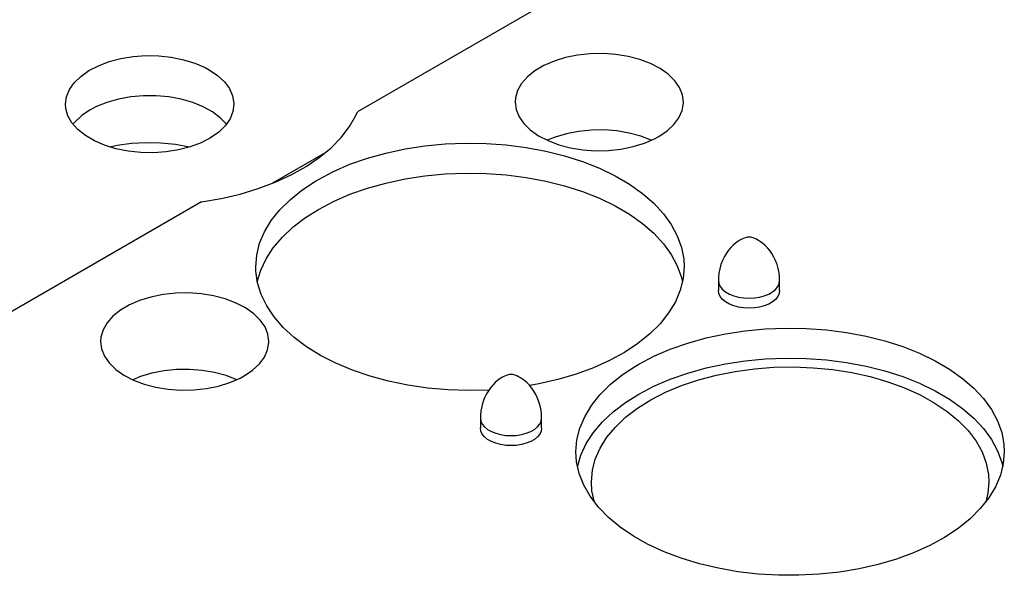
# Model space of a CAD drawing. Header units: inches. Extents: x 3 to 351, y 4 to 271.
# Tile 493 of 530: x 215.96 to 219.98, y 246.33 to 248.6. Entities that reach past the tile are written whole.
import ezdxf

# ---------------------------------------------------------------- set-up
doc = ezdxf.new("R2010")
doc.units = ezdxf.units.IN
doc.header["$LTSCALE"] = 0.5
doc.header["$MEASUREMENT"] = 0
doc.layers.add('DSS', color=7, linetype='Continuous')

msp = doc.modelspace()

# ---------------------------------------------------------------- linework, layer by layer
at = {"layer": 'DSS', "color": 190, "linetype": 'Continuous'}
for p, q in [((218.2548, 248.755), (217.336, 248.2246)), ((218.3391, 248.4624), (218.2868, 248.4614)), ((218.3912, 248.4587), (218.3391, 248.4624)), ((218.1395, 248.4317), (218.0975, 248.4136)), ((218.1858, 248.4459), (218.1395, 248.4317)), ((218.2352, 248.4559), (218.1858, 248.4459)), ((218.2868, 248.4614), (218.2352, 248.4559)), ((218.4416, 248.4506), (218.3912, 248.4587)), ((218.4893, 248.438), (218.4416, 248.4506)), ((218.5332, 248.4215), (218.4893, 248.438)), ((218.5722, 248.4013), (218.5332, 248.4215)), ((218.0608, 248.392), (218.0302, 248.3675)), ((218.0975, 248.4136), (218.0608, 248.392)), ((218.6054, 248.3779), (218.5722, 248.4013)), ((218.0302, 248.3675), (218.0064, 248.3405)), ((218.6321, 248.3518), (218.6054, 248.3779)), ((218.6516, 248.3238), (218.6321, 248.3518)), ((217.99, 248.3118), (217.9813, 248.2819)), ((218.0064, 248.3405), (217.99, 248.3118)), ((218.6635, 248.2943), (218.6516, 248.3238)), ((217.9813, 248.2819), (217.98, 248.2641)), ((217.98, 248.2641), (217.984, 248.234)), ((218.6675, 248.2641), (218.6635, 248.2943)), ((218.6674, 248.2597), (218.6675, 248.2641)), ((217.3292, 248.2098), (217.336, 248.2246)), ((217.984, 248.234), (217.9958, 248.2045)), ((218.6492, 248.2003), (218.6622, 248.2296)), ((218.6622, 248.2296), (218.6674, 248.2597)), ((217.3027, 248.164), (217.3292, 248.2098)), ((217.9958, 248.2045), (218.0154, 248.1764)), ((218.6286, 248.1725), (218.6492, 248.2003)), ((217.2688, 248.1199), (217.3027, 248.164)), ((218.0154, 248.1764), (218.042, 248.1504)), ((218.042, 248.1504), (218.0753, 248.127)), ((218.2391, 248.1446), (218.1894, 248.1349)), ((218.2907, 248.1498), (218.2391, 248.1446)), ((218.3431, 248.1504), (218.2907, 248.1498)), ((218.395, 248.1464), (218.3431, 248.1504)), ((218.4453, 248.1379), (218.395, 248.1464)), ((218.5668, 248.1238), (218.6009, 248.1468)), ((218.6009, 248.1468), (218.6286, 248.1725)), ((217.2277, 248.0778), (217.2688, 248.1199)), ((218.0753, 248.127), (218.1142, 248.1068)), ((218.1429, 248.121), (218.1111, 248.1082)), ((218.1142, 248.1068), (218.1581, 248.0902)), ((218.1894, 248.1349), (218.1429, 248.121)), ((218.4928, 248.125), (218.4453, 248.1379)), ((218.5363, 248.1082), (218.4928, 248.125)), ((218.5079, 248.0966), (218.5499, 248.1147)), ((218.5499, 248.1147), (218.5668, 248.1238)), ((217.1798, 248.0382), (217.2277, 248.0778)), ((217.4521, 248.0563), (217.5305, 248.0731)), ((217.5305, 248.0731), (217.6113, 248.0855)), ((217.6113, 248.0855), (217.6939, 248.0933)), ((217.6939, 248.0933), (217.7773, 248.0966)), ((217.7773, 248.0966), (217.8609, 248.0953)), ((217.8609, 248.0953), (217.9439, 248.0894)), ((217.9439, 248.0894), (218.0256, 248.0789)), ((218.0256, 248.0789), (218.1051, 248.064)), ((218.1051, 248.064), (218.1818, 248.0447)), ((218.1581, 248.0902), (218.2058, 248.0777)), ((218.2058, 248.0777), (218.2563, 248.0695)), ((218.2563, 248.0695), (218.3083, 248.0659)), ((218.3083, 248.0659), (218.3607, 248.0668)), ((218.3607, 248.0668), (218.4122, 248.0724)), ((218.4122, 248.0724), (218.4616, 248.0824)), ((218.4616, 248.0824), (218.5079, 248.0966)), ((217.1256, 248.0014), (217.1798, 248.0382)), ((217.3053, 248.0102), (217.3768, 248.0352)), ((217.3768, 248.0352), (217.4521, 248.0563)), ((218.1818, 248.0447), (218.255, 248.0213)), ((218.255, 248.0213), (218.324, 247.994)), ((217.0656, 247.9678), (217.1256, 248.0014)), ((217.1764, 247.9488), (217.2383, 247.9812)), ((217.2383, 247.9812), (217.3053, 248.0102)), ((218.324, 247.994), (218.3881, 247.963)), ((217.0002, 247.9377), (217.0656, 247.9678)), ((217.109, 247.905), (217.164, 247.9414)), ((217.164, 247.9414), (217.1764, 247.9488)), ((217.4521, 247.9338), (217.5305, 247.9506)), ((217.5305, 247.9506), (217.6113, 247.963)), ((217.6113, 247.963), (217.6939, 247.9709)), ((217.6939, 247.9709), (217.7773, 247.9741)), ((217.7773, 247.9741), (217.8609, 247.9728)), ((217.8609, 247.9728), (217.9439, 247.9669)), ((217.9439, 247.9669), (218.0256, 247.9564)), ((218.0256, 247.9564), (218.1051, 247.9415)), ((218.1051, 247.9415), (218.1818, 247.9222)), ((218.3881, 247.963), (218.4469, 247.9286)), ((216.8562, 247.8888), (216.9302, 247.9112)), ((216.9302, 247.9112), (217.0002, 247.9377)), ((217.0603, 247.8658), (217.109, 247.905)), ((217.3053, 247.8877), (217.3768, 247.9128)), ((217.3768, 247.9128), (217.4521, 247.9338)), ((218.1818, 247.9222), (218.255, 247.8989)), ((218.255, 247.8989), (218.324, 247.8715)), ((218.4469, 247.9286), (218.4996, 247.8912)), ((216.6986, 247.8566), (216.7787, 247.8705)), ((216.7787, 247.8705), (216.8562, 247.8888)), ((217.0183, 247.824), (217.0603, 247.8658)), ((217.1764, 247.8263), (217.2383, 247.8588)), ((217.2383, 247.8588), (217.3053, 247.8877)), ((218.324, 247.8715), (218.3881, 247.8405)), ((218.4996, 247.8912), (218.546, 247.851)), ((216.6986, 247.8566), (215.7799, 247.3262)), ((216.9834, 247.7801), (217.0183, 247.824)), ((217.1233, 247.7927), (217.1764, 247.8263)), ((218.3881, 247.8405), (218.4469, 247.8062)), ((218.546, 247.851), (218.5854, 247.8084)), ((216.9559, 247.7345), (216.9834, 247.7801)), ((217.0728, 247.7542), (217.1233, 247.7927)), ((218.4469, 247.8062), (218.4996, 247.7687)), ((218.5854, 247.8084), (218.6177, 247.7638)), ((217.029, 247.7131), (217.0728, 247.7542)), ((218.4996, 247.7687), (218.546, 247.7285)), ((218.6177, 247.7638), (218.6424, 247.7177)), ((216.9361, 247.6876), (216.9559, 247.7345)), ((216.9921, 247.6697), (217.029, 247.7131)), ((218.546, 247.7285), (218.5854, 247.6859)), ((218.6424, 247.7177), (218.6594, 247.6704)), ((216.9241, 247.6398), (216.9361, 247.6876)), ((216.9626, 247.6245), (216.9921, 247.6697)), ((218.5854, 247.6859), (218.6177, 247.6414)), ((218.6594, 247.6704), (218.6685, 247.6224)), ((216.9201, 247.5916), (216.9241, 247.6398)), ((216.9407, 247.5779), (216.9626, 247.6245)), ((218.6177, 247.6414), (218.6424, 247.5952)), ((218.6685, 247.6224), (218.6701, 247.5916)), ((216.9207, 247.5743), (216.9201, 247.5916)), ((216.9266, 247.5303), (216.9407, 247.5779)), ((218.6424, 247.5952), (218.6594, 247.5479)), ((218.6701, 247.5916), (218.6662, 247.5433)), ((216.9275, 247.5262), (216.9207, 247.5743)), ((218.6662, 247.5433), (218.6542, 247.4955)), ((218.6594, 247.5479), (218.6637, 247.5303)), ((216.9423, 247.4786), (216.9275, 247.5262)), ((216.4923, 247.4682), (216.446, 247.454)), ((216.5417, 247.4782), (216.4923, 247.4682)), ((216.5932, 247.4837), (216.5417, 247.4782)), ((216.6456, 247.4847), (216.5932, 247.4837)), ((216.6976, 247.481), (216.6456, 247.4847)), ((216.7481, 247.4728), (216.6976, 247.481)), ((216.7958, 247.4603), (216.7481, 247.4728)), ((216.8397, 247.4437), (216.7958, 247.4603)), ((216.9649, 247.4322), (216.9423, 247.4786)), ((218.6542, 247.4955), (218.6344, 247.4486)), ((218.8123, 247.4821), (218.8104, 247.4946)), ((218.8179, 247.4699), (218.8123, 247.4821)), ((218.8271, 247.4585), (218.8179, 247.4699)), ((218.8396, 247.4482), (218.8271, 247.4585)), ((219.0436, 247.4585), (219.0311, 247.4482)), ((219.0528, 247.4699), (219.0436, 247.4585)), ((219.0585, 247.4821), (219.0528, 247.4699)), ((219.0604, 247.4946), (219.0585, 247.4821)), ((216.404, 247.4358), (216.3673, 247.4143)), ((216.446, 247.454), (216.404, 247.4358)), ((216.8787, 247.4235), (216.8397, 247.4437)), ((216.9119, 247.4001), (216.8787, 247.4235)), ((216.995, 247.3871), (216.9649, 247.4322)), ((218.6344, 247.4486), (218.6069, 247.403)), ((218.855, 247.4393), (218.8396, 247.4482)), ((218.8729, 247.4321), (218.855, 247.4393)), ((218.8926, 247.4268), (218.8729, 247.4321)), ((218.9137, 247.4235), (218.8926, 247.4268)), ((218.9354, 247.4224), (218.9137, 247.4235)), ((218.9571, 247.4235), (218.9354, 247.4224)), ((218.9781, 247.4268), (218.9571, 247.4235)), ((218.9979, 247.4321), (218.9781, 247.4268)), ((219.0157, 247.4393), (218.9979, 247.4321)), ((219.0311, 247.4482), (219.0157, 247.4393)), ((216.3367, 247.3897), (216.3129, 247.3628)), ((216.3673, 247.4143), (216.3367, 247.3897)), ((216.9385, 247.3741), (216.9119, 247.4001)), ((217.0325, 247.3439), (216.995, 247.3871)), ((218.6069, 247.403), (218.572, 247.3591)), ((216.3129, 247.3628), (216.2965, 247.334)), ((216.9581, 247.346), (216.9385, 247.3741)), ((216.9699, 247.3166), (216.9581, 247.346)), ((217.0769, 247.303), (217.0325, 247.3439)), ((218.572, 247.3591), (218.53, 247.3173)), ((218.9195, 247.3302), (219.002, 247.3381)), ((219.002, 247.3381), (219.0855, 247.3414)), ((219.0855, 247.3414), (219.1691, 247.34)), ((219.1691, 247.34), (219.2521, 247.3341)), ((216.2878, 247.3042), (216.2864, 247.2864)), ((216.2965, 247.334), (216.2878, 247.3042)), ((216.9739, 247.2864), (216.9699, 247.3166)), ((217.1279, 247.2647), (217.0769, 247.303)), ((218.53, 247.3173), (218.4813, 247.2781)), ((218.6849, 247.28), (218.7602, 247.301)), ((218.7602, 247.301), (218.8387, 247.3178)), ((218.8387, 247.3178), (218.9195, 247.3302)), ((219.2521, 247.3341), (219.3337, 247.3236)), ((219.3337, 247.3236), (219.4133, 247.3087)), ((219.4133, 247.3087), (219.49, 247.2895)), ((216.2864, 247.2864), (216.2904, 247.2562)), ((216.2904, 247.2562), (216.3023, 247.2268)), ((216.9687, 247.2518), (216.9739, 247.2819)), ((216.9739, 247.2819), (216.9739, 247.2864)), ((217.185, 247.2295), (217.1279, 247.2647)), ((218.4813, 247.2781), (218.4263, 247.2417)), ((218.5465, 247.226), (218.6135, 247.2549)), ((218.6135, 247.2549), (218.6849, 247.28)), ((219.49, 247.2895), (219.5632, 247.2661)), ((219.5632, 247.2661), (219.6321, 247.2388)), ((216.3023, 247.2268), (216.3218, 247.1987)), ((216.9351, 247.1947), (216.9557, 247.2225)), ((216.9557, 247.2225), (216.9687, 247.2518)), ((217.2477, 247.1975), (217.185, 247.2295)), ((218.4263, 247.2417), (218.3656, 247.2085)), ((218.4846, 247.1935), (218.5465, 247.226)), ((218.9195, 247.2077), (219.002, 247.2156)), ((219.002, 247.2156), (219.0855, 247.2189)), ((219.0855, 247.2189), (219.1691, 247.2176)), ((219.1691, 247.2176), (219.2521, 247.2116)), ((219.6321, 247.2388), (219.6963, 247.2078)), ((216.3218, 247.1987), (216.3485, 247.1726)), ((216.9074, 247.169), (216.9351, 247.1947)), ((217.3153, 247.1691), (217.2477, 247.1975)), ((218.2996, 247.1788), (218.2291, 247.1529)), ((218.3656, 247.2085), (218.2996, 247.1788)), ((218.4171, 247.1498), (218.4721, 247.1862)), ((218.4721, 247.1862), (218.4846, 247.1935)), ((218.6849, 247.1575), (218.7602, 247.1786)), ((218.7602, 247.1786), (218.8387, 247.1953)), ((218.8387, 247.1953), (218.9195, 247.2077)), ((218.8787, 247.1643), (218.9571, 247.175)), ((218.9571, 247.175), (219.037, 247.1811)), ((219.037, 247.1811), (219.1175, 247.1826)), ((219.1175, 247.1826), (219.1979, 247.1794)), ((219.1979, 247.1794), (219.2774, 247.1717)), ((219.2521, 247.2116), (219.3337, 247.2012)), ((219.3337, 247.2012), (219.4133, 247.1862)), ((219.4133, 247.1862), (219.49, 247.167)), ((219.6963, 247.2078), (219.755, 247.1734)), ((216.3485, 247.1726), (216.3817, 247.1492)), ((216.3817, 247.1492), (216.4207, 247.129)), ((216.4494, 247.1433), (216.4176, 247.1304)), ((216.4959, 247.1572), (216.4494, 247.1433)), ((216.5456, 247.1668), (216.4959, 247.1572)), ((216.5972, 247.172), (216.5456, 247.1668)), ((216.6496, 247.1726), (216.5972, 247.172)), ((216.7015, 247.1686), (216.6496, 247.1726)), ((216.7518, 247.1601), (216.7015, 247.1686)), ((216.7993, 247.1473), (216.7518, 247.1601)), ((216.8428, 247.1304), (216.7993, 247.1473)), ((216.8144, 247.1188), (216.8564, 247.1369)), ((216.8564, 247.1369), (216.8733, 247.1461)), ((216.8733, 247.1461), (216.9074, 247.169)), ((217.3874, 247.1446), (217.3153, 247.1691)), ((217.4632, 247.1241), (217.3874, 247.1446)), ((218.2291, 247.1529), (218.1545, 247.131)), ((218.3684, 247.1105), (218.4171, 247.1498)), ((218.6135, 247.1324), (218.6849, 247.1575)), ((218.7292, 247.1299), (218.8024, 247.1493)), ((218.8024, 247.1493), (218.8787, 247.1643)), ((219.2774, 247.1717), (219.3551, 247.1595)), ((219.3551, 247.1595), (219.4304, 247.1429)), ((219.4304, 247.1429), (219.5024, 247.1221)), ((219.49, 247.167), (219.5632, 247.1436)), ((219.5632, 247.1436), (219.6321, 247.1163)), ((219.755, 247.1734), (219.8078, 247.1359)), ((219.8078, 247.1359), (219.8541, 247.0957)), ((216.4207, 247.129), (216.4646, 247.1125)), ((216.4646, 247.1125), (216.5123, 247.1)), ((216.5123, 247.1), (216.5627, 247.0918)), ((216.6671, 247.0891), (216.7187, 247.0946)), ((216.7187, 247.0946), (216.7681, 247.1046)), ((216.7681, 247.1046), (216.8144, 247.1188)), ((217.542, 247.108), (217.4632, 247.1241)), ((217.6231, 247.0962), (217.542, 247.108)), ((217.7058, 247.089), (217.6231, 247.0962)), ((218.0767, 247.1132), (218.0393, 247.1064)), ((218.1545, 247.131), (218.0767, 247.1132)), ((218.3264, 247.0687), (218.3684, 247.1105)), ((218.4846, 247.071), (218.5465, 247.1035)), ((218.5465, 247.1035), (218.6135, 247.1324)), ((218.5944, 247.0791), (218.6596, 247.1064)), ((218.6596, 247.1064), (218.7292, 247.1299)), ((219.5024, 247.1221), (219.5705, 247.0972)), ((219.5705, 247.0972), (219.6341, 247.0686)), ((219.6321, 247.1163), (219.6963, 247.0853)), ((219.8541, 247.0957), (219.8936, 247.0531)), ((216.5627, 247.0918), (216.6148, 247.0881)), ((216.6148, 247.0881), (216.6671, 247.0891)), ((217.7894, 247.0864), (217.7058, 247.089)), ((217.8729, 247.0884), (217.7894, 247.0864)), ((218.2915, 247.0249), (218.3264, 247.0687)), ((218.4314, 247.0374), (218.4846, 247.071)), ((218.5342, 247.0482), (218.5944, 247.0791)), ((219.6341, 247.0686), (219.6923, 247.0365)), ((219.6963, 247.0853), (219.755, 247.0509)), ((218.2641, 246.9792), (218.2915, 247.0249)), ((218.381, 246.9989), (218.4314, 247.0374)), ((218.4311, 246.9768), (218.4796, 247.014)), ((218.4796, 247.014), (218.5342, 247.0482)), ((219.6923, 247.0365), (219.7448, 247.0012)), ((219.755, 247.0509), (219.8078, 247.0134)), ((219.8936, 247.0531), (219.9258, 247.0086)), ((218.2443, 246.9323), (218.2641, 246.9792)), ((218.3371, 246.9578), (218.381, 246.9989)), ((218.3893, 246.9371), (218.4311, 246.9768)), ((219.7448, 247.0012), (219.791, 246.9631)), ((219.8078, 247.0134), (219.8541, 246.9732)), ((219.9258, 247.0086), (219.9506, 246.9625)), ((217.84, 246.9207), (217.8381, 246.9333)), ((218.0881, 246.9333), (218.0862, 246.9207)), ((218.3003, 246.9145), (218.3371, 246.9578)), ((218.3545, 246.8951), (218.3893, 246.9371)), ((219.791, 246.9631), (219.8304, 246.9225)), ((219.8541, 246.9732), (219.8936, 246.9307)), ((219.9506, 246.9625), (219.9676, 246.9152)), ((217.8456, 246.9086), (217.84, 246.9207)), ((217.8548, 246.8972), (217.8456, 246.9086)), ((217.8673, 246.8869), (217.8548, 246.8972)), ((218.0713, 246.8972), (218.0588, 246.8869)), ((218.0805, 246.9086), (218.0713, 246.8972)), ((218.0862, 246.9207), (218.0805, 246.9086)), ((218.2323, 246.8845), (218.2443, 246.9323)), ((218.2707, 246.8693), (218.3003, 246.9145)), ((218.327, 246.8514), (218.3545, 246.8951)), ((219.8304, 246.9225), (219.8627, 246.8799)), ((219.8936, 246.9307), (219.9258, 246.8861)), ((219.9676, 246.9152), (219.9767, 246.8672)), ((217.8827, 246.878), (217.8673, 246.8869)), ((217.9006, 246.8708), (217.8827, 246.878)), ((217.9203, 246.8654), (217.9006, 246.8708)), ((217.9414, 246.8622), (217.9203, 246.8654)), ((217.9631, 246.8611), (217.9414, 246.8622)), ((217.9848, 246.8622), (217.9631, 246.8611)), ((218.0058, 246.8654), (217.9848, 246.8622)), ((218.0256, 246.8708), (218.0058, 246.8654)), ((218.0434, 246.878), (218.0256, 246.8708)), ((218.0588, 246.8869), (218.0434, 246.878)), ((218.2283, 246.8363), (218.2323, 246.8845)), ((218.2488, 246.8227), (218.2707, 246.8693)), ((219.8627, 246.8799), (219.8874, 246.8356)), ((219.9258, 246.8861), (219.9506, 246.84)), ((219.9767, 246.8672), (219.9783, 246.8363)), ((218.2312, 246.7952), (218.2283, 246.8363)), ((218.2347, 246.7751), (218.2488, 246.8227)), ((218.3072, 246.8063), (218.327, 246.8514)), ((219.8874, 246.8356), (219.9045, 246.7902)), ((219.9506, 246.84), (219.9676, 246.7927)), ((219.9783, 246.8363), (219.9743, 246.7881)), ((218.242, 246.7473), (218.2312, 246.7952)), ((218.2953, 246.7603), (218.3072, 246.8063)), ((219.9045, 246.7902), (219.9136, 246.7439)), ((219.9743, 246.7881), (219.9623, 246.7403)), ((219.9676, 246.7927), (219.9718, 246.7751)), ((218.2606, 246.7002), (218.242, 246.7473)), ((218.2913, 246.7138), (218.2953, 246.7603)), ((219.9136, 246.7439), (219.9153, 246.7138)), ((219.9623, 246.7403), (219.9425, 246.6934)), ((218.287, 246.6544), (218.2606, 246.7002)), ((218.2939, 246.6766), (218.2913, 246.7138)), ((219.9153, 246.7138), (219.9113, 246.6674)), ((219.9425, 246.6934), (219.9151, 246.6477)), ((218.3208, 246.6102), (218.287, 246.6544)), ((218.3042, 246.6304), (218.2939, 246.6766)), ((219.9113, 246.6674), (219.9023, 246.6304)), ((219.9151, 246.6477), (219.8802, 246.6039)), ((218.3618, 246.5681), (218.3208, 246.6102)), ((219.8802, 246.6039), (219.8382, 246.5621)), ((218.4095, 246.5285), (218.3618, 246.5681)), ((219.8382, 246.5621), (219.7895, 246.5228)), ((218.4636, 246.4916), (218.4095, 246.5285)), ((218.5235, 246.4579), (218.4636, 246.4916)), ((219.7895, 246.5228), (219.7345, 246.4864)), ((218.5888, 246.4277), (218.5235, 246.4579)), ((219.6738, 246.4532), (219.6078, 246.4235)), ((219.7345, 246.4864), (219.6738, 246.4532)), ((218.6587, 246.4012), (218.5888, 246.4277)), ((219.6078, 246.4235), (219.5372, 246.3976)), ((218.7327, 246.3787), (218.6587, 246.4012)), ((218.8101, 246.3603), (218.7327, 246.3787)), ((219.4627, 246.3757), (219.3849, 246.358)), ((219.5372, 246.3976), (219.4627, 246.3757)), ((218.8901, 246.3463), (218.8101, 246.3603)), ((218.9721, 246.3368), (218.8901, 246.3463)), ((219.0553, 246.3319), (218.9721, 246.3368)), ((219.139, 246.3315), (219.0553, 246.3319)), ((219.2223, 246.3358), (219.139, 246.3315)), ((219.3045, 246.3447), (219.2223, 246.3358)), ((219.3849, 246.358), (219.3045, 246.3447))]:
    msp.add_line(p, q, dxfattribs=at)
at = {"layer": 'DSS', "color": 9, "linetype": 'Continuous'}
for p, q in [((216.2773, 248.4131), (216.3212, 248.4297)), ((216.3212, 248.4297), (216.3689, 248.4422)), ((216.3689, 248.4422), (216.4193, 248.4504)), ((216.4193, 248.4504), (216.4714, 248.4541)), ((216.4714, 248.4541), (216.5238, 248.4531)), ((216.5238, 248.4531), (216.5753, 248.4476)), ((216.5753, 248.4476), (216.6248, 248.4376)), ((216.6248, 248.4376), (216.6711, 248.4234)), ((216.6711, 248.4234), (216.7131, 248.4053)), ((216.2051, 248.3695), (216.2383, 248.3929)), ((216.2383, 248.3929), (216.2773, 248.4131)), ((216.7131, 248.4053), (216.7302, 248.3961)), ((216.7302, 248.3961), (216.7644, 248.3731)), ((216.1589, 248.3153), (216.1784, 248.3434)), ((216.1784, 248.3434), (216.2051, 248.3695)), ((216.7644, 248.3731), (216.7921, 248.3474)), ((216.7921, 248.3474), (216.8127, 248.3196)), ((216.147, 248.2858), (216.1589, 248.3153)), ((216.8127, 248.3196), (216.8257, 248.2903)), ((216.143, 248.2557), (216.147, 248.2858)), ((216.3126, 248.2633), (216.2696, 248.246)), ((216.3597, 248.2766), (216.3126, 248.2633)), ((216.4097, 248.2856), (216.3597, 248.2766)), ((216.4616, 248.2901), (216.4097, 248.2856)), ((216.514, 248.2901), (216.4616, 248.2901)), ((216.5658, 248.2854), (216.514, 248.2901)), ((216.6158, 248.2762), (216.5658, 248.2854)), ((216.6627, 248.2628), (216.6158, 248.2762)), ((216.7056, 248.2454), (216.6627, 248.2628)), ((216.8257, 248.2903), (216.8309, 248.2602)), ((216.1444, 248.2376), (216.143, 248.2557)), ((216.1531, 248.2078), (216.1444, 248.2376)), ((216.2438, 248.2325), (216.2096, 248.2095)), ((216.2696, 248.246), (216.2438, 248.2325)), ((216.7434, 248.2244), (216.7056, 248.2454)), ((216.7753, 248.2004), (216.7434, 248.2244)), ((216.827, 248.2255), (216.8151, 248.196)), ((216.831, 248.2557), (216.827, 248.2255)), ((216.8309, 248.2602), (216.831, 248.2557)), ((216.1696, 248.1791), (216.1531, 248.2078)), ((216.1819, 248.1838), (216.1735, 248.1739)), ((216.2096, 248.2095), (216.1819, 248.1838)), ((216.8005, 248.1739), (216.7753, 248.2004)), ((216.8151, 248.196), (216.7956, 248.1679)), ((216.1935, 248.1521), (216.1696, 248.1791)), ((216.2241, 248.1276), (216.1935, 248.1521)), ((216.7689, 248.1419), (216.7357, 248.1185)), ((216.7956, 248.1679), (216.7689, 248.1419)), ((216.2609, 248.106), (216.2241, 248.1276)), ((216.3029, 248.0879), (216.2609, 248.106)), ((216.7357, 248.1185), (216.6967, 248.0982)), ((216.3492, 248.0737), (216.3029, 248.0879)), ((216.3543, 248.0866), (216.3243, 248.0807)), ((216.3987, 248.0637), (216.3492, 248.0737)), ((216.4128, 248.0946), (216.3543, 248.0866)), ((216.4502, 248.0582), (216.3987, 248.0637)), ((216.4727, 248.098), (216.4128, 248.0946)), ((216.5329, 248.0968), (216.4727, 248.098)), ((216.5547, 248.0609), (216.5026, 248.0573)), ((216.5922, 248.091), (216.5329, 248.0968)), ((216.6051, 248.0691), (216.5547, 248.0609)), ((216.6497, 248.0807), (216.5922, 248.091)), ((216.6528, 248.0817), (216.6051, 248.0691)), ((216.6967, 248.0982), (216.6528, 248.0817)), ((216.5026, 248.0573), (216.4502, 248.0582)), ((217.204, 248.0573), (216.9885, 247.9328)), ((218.8978, 247.7003), (218.8892, 247.6949)), ((218.9057, 247.7046), (218.8978, 247.7003)), ((218.9128, 247.7078), (218.9057, 247.7046)), ((218.9191, 247.7102), (218.9128, 247.7078)), ((218.9248, 247.7118), (218.9191, 247.7102)), ((218.9286, 247.7126), (218.9248, 247.7118)), ((218.9304, 247.7129), (218.9286, 247.7126)), ((218.9315, 247.713), (218.9304, 247.7129)), ((218.9323, 247.7131), (218.9315, 247.713)), ((218.9329, 247.7132), (218.9323, 247.7131)), ((218.9333, 247.7132), (218.9329, 247.7132)), ((218.9337, 247.7132), (218.9333, 247.7132)), ((218.9341, 247.7132), (218.9337, 247.7132)), ((218.9344, 247.7132), (218.9341, 247.7132)), ((218.9348, 247.7132), (218.9344, 247.7132)), ((218.9351, 247.7132), (218.9348, 247.7132)), ((218.9354, 247.7132), (218.9351, 247.7132)), ((218.9357, 247.7132), (218.9354, 247.7132)), ((218.936, 247.7132), (218.9357, 247.7132)), ((218.9363, 247.7132), (218.936, 247.7132)), ((218.9367, 247.7132), (218.9363, 247.7132)), ((218.937, 247.7132), (218.9367, 247.7132)), ((218.9375, 247.7132), (218.937, 247.7132)), ((218.938, 247.7131), (218.9375, 247.7132)), ((218.9387, 247.7131), (218.938, 247.7131)), ((218.94, 247.7129), (218.9387, 247.7131)), ((218.9425, 247.7126), (218.94, 247.7129)), ((218.9473, 247.7115), (218.9425, 247.7126)), ((218.9527, 247.7098), (218.9473, 247.7115)), ((218.9589, 247.7074), (218.9527, 247.7098)), ((218.9661, 247.7041), (218.9589, 247.7074)), ((218.972, 247.7009), (218.9661, 247.7041)), ((218.974, 247.6997), (218.972, 247.7009)), ((218.9827, 247.6941), (218.974, 247.6997)), ((218.8519, 247.6592), (218.8432, 247.6469)), ((218.8612, 247.6702), (218.8519, 247.6592)), ((218.8706, 247.6798), (218.8612, 247.6702)), ((218.8801, 247.688), (218.8706, 247.6798)), ((218.8892, 247.6949), (218.8801, 247.688)), ((218.9918, 247.6871), (218.9827, 247.6941)), ((219.0013, 247.6787), (218.9918, 247.6871)), ((219.0107, 247.6689), (219.0013, 247.6787)), ((219.0199, 247.6577), (219.0107, 247.6689)), ((219.0286, 247.6453), (219.0199, 247.6577)), ((218.8273, 247.6175), (218.8208, 247.6005)), ((218.8352, 247.6335), (218.8273, 247.6175)), ((218.8432, 247.6469), (218.8352, 247.6335)), ((219.0366, 247.6316), (219.0286, 247.6453)), ((219.0437, 247.6169), (219.0366, 247.6316)), ((219.0497, 247.6012), (219.0437, 247.6169)), ((218.8159, 247.583), (218.8125, 247.565)), ((218.8208, 247.6005), (218.8159, 247.583)), ((219.0544, 247.5848), (219.0497, 247.6012)), ((219.0579, 247.5676), (219.0544, 247.5848)), ((218.8107, 247.5469), (218.8104, 247.5354)), ((218.8125, 247.565), (218.8107, 247.5469)), ((219.0599, 247.55), (219.0579, 247.5676)), ((219.0604, 247.5354), (219.0599, 247.55)), ((218.8104, 247.5354), (218.8104, 247.4946)), ((219.0604, 247.4946), (219.0604, 247.5354)), ((217.9255, 247.139), (217.9169, 247.1335)), ((217.9334, 247.1433), (217.9255, 247.139)), ((217.9405, 247.1465), (217.9334, 247.1433)), ((217.9468, 247.1488), (217.9405, 247.1465)), ((217.9526, 247.1505), (217.9468, 247.1488)), ((217.9564, 247.1513), (217.9526, 247.1505)), ((217.9582, 247.1516), (217.9564, 247.1513)), ((217.9592, 247.1517), (217.9582, 247.1516)), ((217.96, 247.1518), (217.9592, 247.1517)), ((217.9606, 247.1518), (217.96, 247.1518)), ((217.9611, 247.1519), (217.9606, 247.1518)), ((217.9615, 247.1519), (217.9611, 247.1519)), ((217.9618, 247.1519), (217.9615, 247.1519)), ((217.9622, 247.1519), (217.9618, 247.1519)), ((217.9625, 247.1519), (217.9622, 247.1519)), ((217.9628, 247.1519), (217.9625, 247.1519)), ((217.9631, 247.1519), (217.9628, 247.1519)), ((217.9634, 247.1519), (217.9631, 247.1519)), ((217.9637, 247.1519), (217.9634, 247.1519)), ((217.964, 247.1519), (217.9637, 247.1519)), ((217.9644, 247.1519), (217.964, 247.1519)), ((217.9648, 247.1519), (217.9644, 247.1519)), ((217.9652, 247.1518), (217.9648, 247.1519)), ((217.9657, 247.1518), (217.9652, 247.1518)), ((217.9664, 247.1517), (217.9657, 247.1518)), ((217.9677, 247.1516), (217.9664, 247.1517)), ((217.9702, 247.1512), (217.9677, 247.1516)), ((217.975, 247.1501), (217.9702, 247.1512)), ((217.9804, 247.1485), (217.975, 247.1501)), ((217.9866, 247.1461), (217.9804, 247.1485)), ((217.9938, 247.1428), (217.9866, 247.1461)), ((217.9997, 247.1396), (217.9938, 247.1428)), ((218.0017, 247.1384), (217.9997, 247.1396)), ((218.0104, 247.1327), (218.0017, 247.1384)), ((217.8796, 247.0978), (217.8709, 247.0856)), ((217.8889, 247.1088), (217.8796, 247.0978)), ((217.8984, 247.1185), (217.8889, 247.1088)), ((217.9078, 247.1267), (217.8984, 247.1185)), ((217.9169, 247.1335), (217.9078, 247.1267)), ((218.0196, 247.1257), (218.0104, 247.1327)), ((218.029, 247.1173), (218.0196, 247.1257)), ((218.0385, 247.1075), (218.029, 247.1173)), ((218.0477, 247.0964), (218.0385, 247.1075)), ((218.0563, 247.0839), (218.0477, 247.0964)), ((217.855, 247.0562), (217.8486, 247.0392)), ((217.8629, 247.0722), (217.855, 247.0562)), ((217.8709, 247.0856), (217.8629, 247.0722)), ((218.0643, 247.0703), (218.0563, 247.0839)), ((218.0714, 247.0556), (218.0643, 247.0703)), ((218.0774, 247.0399), (218.0714, 247.0556)), ((217.8436, 247.0216), (217.8402, 247.0037)), ((217.8486, 247.0392), (217.8436, 247.0216)), ((218.0822, 247.0234), (218.0774, 247.0399)), ((218.0856, 247.0063), (218.0822, 247.0234)), ((217.8384, 246.9856), (217.8381, 246.9741)), ((217.8381, 246.9741), (217.8381, 246.9333)), ((217.8402, 247.0037), (217.8384, 246.9856)), ((218.0876, 246.9886), (218.0856, 247.0063)), ((218.0881, 246.9741), (218.0876, 246.9886)), ((218.0881, 246.9333), (218.0881, 246.9741))]:
    msp.add_line(p, q, dxfattribs=at)
at = {"layer": 'DSS', "color": 96, "linetype": 'Continuous'}
for p, q in [((218.8104, 247.5354), (218.8123, 247.5229)), ((218.8123, 247.5229), (218.8179, 247.5107)), ((218.8179, 247.5107), (218.8271, 247.4993)), ((218.8271, 247.4993), (218.8396, 247.489)), ((219.0311, 247.489), (219.0436, 247.4993)), ((219.0436, 247.4993), (219.0528, 247.5107)), ((219.0528, 247.5107), (219.0585, 247.5229)), ((219.0585, 247.5229), (219.0604, 247.5354)), ((219.0604, 247.5354), (219.0604, 247.5354)), ((218.8396, 247.489), (218.855, 247.4801)), ((218.855, 247.4801), (218.8729, 247.4729)), ((218.8729, 247.4729), (218.8926, 247.4676)), ((218.8926, 247.4676), (218.9136, 247.4643)), ((218.9136, 247.4643), (218.9354, 247.4633)), ((218.9354, 247.4633), (218.9571, 247.4643)), ((218.9571, 247.4643), (218.9781, 247.4676)), ((218.9781, 247.4676), (218.9979, 247.4729)), ((218.9979, 247.4729), (219.0157, 247.4801)), ((219.0157, 247.4801), (219.0311, 247.489)), ((217.8381, 246.9741), (217.84, 246.9616)), ((218.0862, 246.9615), (218.0881, 246.9741)), ((218.0881, 246.9741), (218.0881, 246.9741)), ((217.84, 246.9616), (217.8456, 246.9494)), ((217.8456, 246.9494), (217.8548, 246.938)), ((217.8548, 246.938), (217.8673, 246.9277)), ((218.0588, 246.9277), (218.0713, 246.938)), ((218.0713, 246.938), (218.0805, 246.9494)), ((218.0805, 246.9494), (218.0862, 246.9615)), ((217.8673, 246.9277), (217.8827, 246.9188)), ((217.8827, 246.9188), (217.9006, 246.9116)), ((217.9006, 246.9116), (217.9203, 246.9063)), ((217.9203, 246.9063), (217.9414, 246.903)), ((217.9414, 246.903), (217.9631, 246.9019)), ((217.9631, 246.9019), (217.9848, 246.903)), ((217.9848, 246.903), (218.0058, 246.9063)), ((218.0058, 246.9063), (218.0256, 246.9116)), ((218.0256, 246.9116), (218.0434, 246.9188)), ((218.0434, 246.9188), (218.0588, 246.9277))]:
    msp.add_line(p, q, dxfattribs=at)

doc.saveas('drawing.dxf')
